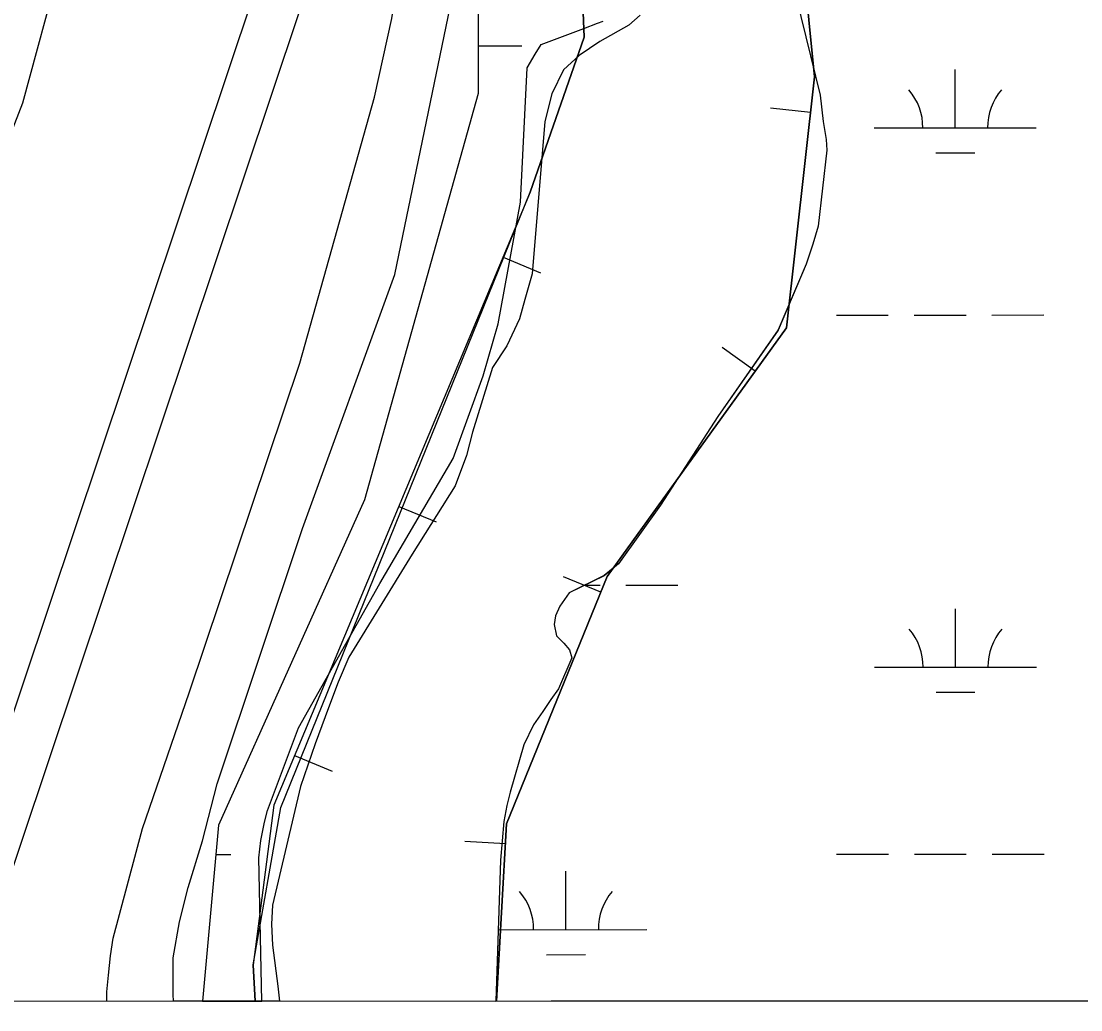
# Model space of a CAD drawing. Extents: x 3279314 to 3317160, y 734079 to 759431.
# Drawn here: x 3293641 to 3294295, y 739456 to 740066 of the extents above; entities that cross this region are included whole.
import ezdxf

# ---------------------------------------------------------------- set-up
doc = ezdxf.new("R2010")
doc.units = 0
for name, color, linetype in [('V-BORW-LINE', 7, 'Continuous'), ('V-GRID-FRAM', 7, 'Continuous'), ('V-LEVE-TOET', 7, 'Continuous'), ('V-SITE-VEGE', 7, 'Continuous'), ('V-SURV-LINE', 7, 'Continuous'), ('V-WETL-SWMP', 7, 'Continuous')]:
    doc.layers.add(name, color=color, linetype=linetype)

msp = doc.modelspace()

# ---------------------------------------------------------------- linework, layer by layer
at = {"layer": 'V-BORW-LINE'}
for p, q in [((3294128.58, 740009.46), (3294103.74, 740012.27)), ((3293938.79, 739920.23), (3293961.85, 739910.58)), ((3294094.31, 739849.92), (3294074.01, 739864.53)), ((3293874.5, 739766.53), (3293897.56, 739756.89)), ((3293999.17, 739713.49), (3293976.02, 739722.94)), ((3293810.2, 739612.84), (3293833.27, 739603.19)), ((3293940.21, 739558.34), (3293915.25, 739559.74))]:
    msp.add_line(p, q, dxfattribs=at)
for points in [[(3293934.75, 739461.22), (3293940.9, 739570.63), (3294003.13, 739723.21), (3294113.6, 739876.74), (3294131.07, 740031.5), (3294110.13, 740240.81), (3294060.7, 740511.44), (3293990.46, 740715.99), (3293931.8, 740731.93), (3293884.24, 740735.45), (3293978.11, 740250.09), (3293982.63, 740207.95), (3293988.94, 740056.1), (3293955.61, 739960.45), (3293797.38, 739582.17), (3293784.7, 739483.58), (3293785.87, 739461.15)], [(3293785.87, 739461.15), (3293784.7, 739483.58), (3293801.72, 739580.67), (3293955.61, 739960.45), (3293988.94, 740056.1), (3293982.63, 740207.95), (3293978.11, 740250.09), (3293884.24, 740735.45), (3293931.8, 740731.93), (3293990.46, 740715.99), (3294060.7, 740511.44), (3294110.13, 740240.81), (3294131.07, 740031.5), (3294113.6, 739876.74), (3294003.13, 739723.21), (3293940.9, 739570.63), (3293934.75, 739461.22)]]:
    msp.add_lwpolyline(points, dxfattribs=at)
at = {"layer": 'V-GRID-FRAM'}
msp.add_lwpolyline([(3283455.67, 757641.37), (3314923.72, 757657.39), (3314940.91, 739471.92), (3283456.99, 739455.89), (3283455.67, 757641.37)], dxfattribs=at)
at = {"layer": 'V-LEVE-TOET'}
for points in [[(3293694.27, 739461.1), (3293694.32, 739467.03), (3293695.33, 739477.24), (3293696.54, 739489.18), (3293698.26, 739500.16), (3293716.36, 739567.74), (3293745.05, 739651.44), (3293813.39, 739854.78), (3293859.49, 740019.05), (3293870.11, 740067.54), (3293871.28, 740074.2), (3293872.3, 740084.23), (3293871.85, 740096.1), (3293870.88, 740105.11), (3293869.3, 740114.99), (3293867.02, 740124.44), (3293789.96, 740661.51), (3293754.02, 740857.4), (3293744.34, 740939.01), (3293738.31, 741008.14), (3293739.16, 741019.3), (3293738.57, 741035.06), (3293739.61, 741115.04), (3293761.42, 741627.05)], [(3293553.32, 740748.08), (3293582.39, 740599.94), (3293629.37, 740359.57), (3293661.81, 740184.48), (3293669.8, 740135.87), (3293668.55, 740116.65), (3293667.91, 740111.72), (3293665.59, 740101), (3293642.34, 740015.28), (3293587.75, 739875.05), (3293482.78, 739566.16), (3293476.42, 739533.31), (3293473.67, 739510.38), (3293472.35, 739481.21), (3293473.11, 739460.99)]]:
    msp.add_lwpolyline(points, dxfattribs=at)
at = {"layer": 'V-SITE-VEGE'}
for p, q in [((3294119.16, 740082.38), (3294134.41, 740020.3)), ((3293872.07, 739909.52), (3293906.25, 740074.52)), ((3294023.47, 740069.53), (3294016.33, 740063.35)), ((3294016.33, 740063.35), (3293998.49, 740053.26)), ((3293998.49, 740053.26), (3293985.77, 740044.68)), ((3293985.77, 740044.68), (3293976.17, 740035.86)), ((3293976.17, 740035.86), (3293968.96, 740021.03)), ((3293968.96, 740021.03), (3293964.63, 740003.96)), ((3294134.41, 740020.3), (3294136.33, 740003.96)), ((3293964.63, 740003.96), (3293956.69, 739910.07)), ((3294136.33, 740003.96), (3294138.14, 739992.87)), ((3294138.14, 739992.87), (3294138.64, 739986.39)), ((3294138.64, 739986.39), (3294133.33, 739939.44)), ((3294133.33, 739939.44), (3294130.02, 739928.39)), ((3294130.02, 739928.39), (3294125.89, 739916)), ((3294125.89, 739916), (3294108.61, 739875.34)), ((3293815.08, 739752.88), (3293872.07, 739909.52)), ((3293956.69, 739910.07), (3293952.14, 739894.11)), ((3293952.14, 739894.11), (3293948.95, 739882.14)), ((3293948.95, 739882.14), (3293941.07, 739865.54)), ((3294108.61, 739875.34), (3294071.27, 739821.99)), ((3293941.07, 739865.54), (3293932.32, 739852.27)), ((3293932.32, 739852.27), (3293919.85, 739812.38)), ((3294071.27, 739821.99), (3294035.94, 739767.27)), ((3293919.85, 739812.38), (3293916.2, 739797.97)), ((3293916.2, 739797.97), (3293909.19, 739779.14)), ((3293909.19, 739779.14), (3293882.71, 739737.12)), ((3294035.94, 739767.27), (3294010.05, 739731.12)), ((3293762.3, 739595.33), (3293815.08, 739752.88)), ((3293882.71, 739737.12), (3293843.65, 739673.42)), ((3294010.05, 739731.12), (3294001.23, 739723.76)), ((3294001.23, 739723.76), (3293979.56, 739713.1)), ((3293979.56, 739713.1), (3293973.83, 739705.04)), ((3293973.83, 739705.04), (3293971.09, 739698.98)), ((3293971.09, 739698.98), (3293970.25, 739693.58)), ((3293970.25, 739693.58), (3293971.82, 739686.69)), ((3293971.82, 739686.69), (3293976.38, 739682.2)), ((3293976.38, 739682.2), (3293979.87, 739678)), ((3293843.65, 739673.42), (3293837.11, 739658.13)), ((3293979.87, 739678), (3293981.18, 739672.99)), ((3293981.18, 739672.99), (3293972.96, 739654.01)), ((3293837.11, 739658.13), (3293831, 739642.19)), ((3293972.96, 739654.01), (3293968.19, 739647.29)), ((3293968.19, 739647.29), (3293963.28, 739639.9)), ((3293831, 739642.19), (3293822.86, 739620.03)), ((3293963.28, 739639.9), (3293957.55, 739631.7)), ((3293957.55, 739631.7), (3293951.67, 739619.45)), ((3293822.86, 739620.03), (3293813.81, 739593.66)), ((3293951.67, 739619.45), (3293943.24, 739590.08)), ((3293753.4, 739560.08), (3293762.3, 739595.33)), ((3293813.81, 739593.66), (3293796.45, 739520.49)), ((3293943.24, 739590.08), (3293941.16, 739581.86)), ((3293941.16, 739581.86), (3293939.21, 739572.01)), ((3293939.21, 739572.01), (3293937.29, 739548.12)), ((3293744.55, 739531.27), (3293753.4, 739560.08)), ((3293937.29, 739548.12), (3293934.38, 739461.22)), ((3293739.09, 739510.21), (3293744.55, 739531.27)), ((3293796.45, 739520.49), (3293795.93, 739508.73)), ((3293735.17, 739488.03), (3293739.09, 739510.21)), ((3293795.93, 739508.73), (3293796.51, 739495.84)), ((3293796.51, 739495.84), (3293799.89, 739470.5)), ((3293735.24, 739465.38), (3293735.17, 739488.03)), ((3293799.89, 739470.5), (3293800.86, 739461.16)), ((3293735.45, 739461.12), (3293735.24, 739465.38)), ((3293800.86, 739461.16), (3293735.45, 739461.12)), ((3293934.38, 739461.22), (3295785.03, 739462.17))]:
    msp.add_line(p, q, dxfattribs=at)
at = {"layer": 'V-SURV-LINE'}
for points in [[(3293595.57, 739516.91), (3293784.73, 740081.82)], [(3293813.18, 740072.31), (3293624.03, 739507.4)]]:
    msp.add_lwpolyline(points, dxfattribs=at)
at = {"layer": 'V-WETL-SWMP'}
for p, q in [((3293923.46, 740131.49), (3293923.46, 740021.17)), ((3293923.46, 740131.49), (3293923.46, 740021.17)), ((3294119.15, 740082.38), (3294134.4, 740020.31)), ((3294119.15, 740082.38), (3294134.4, 740020.31)), ((3293997.12, 740064.69), (3294000.5, 740065.88)), ((3293997.12, 740064.69), (3294000.5, 740065.88)), ((3293962.34, 740051.42), (3293988.73, 740061.37)), ((3293962.34, 740051.42), (3293988.73, 740061.37)), ((3293988.73, 740061.37), (3293997.12, 740064.69)), ((3293988.73, 740061.37), (3293997.12, 740064.69)), ((3293923.46, 740050.6), (3293950.47, 740050.61)), ((3293958.52, 740045.5), (3293962.34, 740051.42)), ((3293958.52, 740045.5), (3293962.34, 740051.42)), ((3293953.74, 740037.16), (3293958.52, 740045.5)), ((3293953.74, 740037.16), (3293958.52, 740045.5)), ((3293949.54, 739954.16), (3293953.74, 740037.16)), ((3293949.54, 739954.16), (3293953.74, 740037.16)), ((3294217.81, 740000.01), (3294217.8, 740036.01)), ((3293923.46, 740021.17), (3293853.31, 739770.46)), ((3293923.46, 740021.17), (3293853.31, 739770.46)), ((3294134.4, 740020.31), (3294136.32, 740003.96)), ((3294134.4, 740020.31), (3294136.32, 740003.96)), ((3294136.32, 740003.96), (3294138.14, 739992.88)), ((3294136.32, 740003.96), (3294138.14, 739992.88)), ((3294167.81, 739999.98), (3294267.81, 740000.03)), ((3294138.14, 739992.88), (3294138.63, 739986.4)), ((3294138.14, 739992.88), (3294138.63, 739986.4)), ((3294138.63, 739986.4), (3294133.33, 739939.45)), ((3294138.63, 739986.4), (3294133.33, 739939.45)), ((3294205.82, 739984.57), (3294229.82, 739984.58)), ((3293935.68, 739879.19), (3293949.54, 739954.16)), ((3293935.68, 739879.19), (3293949.54, 739954.16)), ((3294133.33, 739939.45), (3294130.02, 739928.4)), ((3294133.33, 739939.45), (3294130.02, 739928.4)), ((3294130.02, 739928.4), (3294125.88, 739916.01)), ((3294130.02, 739928.4), (3294125.88, 739916.01)), ((3294125.88, 739916.01), (3294108.61, 739875.35)), ((3294125.88, 739916.01), (3294108.61, 739875.35)), ((3294144.46, 739884.54), (3294176.46, 739884.55)), ((3294192.46, 739884.56), (3294224.46, 739884.58)), ((3294240.46, 739884.59), (3294272.46, 739884.6)), ((3293926.56, 739847.11), (3293935.68, 739879.19)), ((3293926.56, 739847.11), (3293935.68, 739879.19)), ((3294108.61, 739875.35), (3294071.26, 739822)), ((3294108.61, 739875.35), (3294071.26, 739822)), ((3293908, 739796.07), (3293926.56, 739847.11)), ((3293908, 739796.07), (3293926.56, 739847.11)), ((3294071.26, 739822), (3294035.93, 739767.28)), ((3294071.26, 739822), (3294035.93, 739767.28)), ((3293862.81, 739718.87), (3293908, 739796.07)), ((3293862.81, 739718.87), (3293908, 739796.07)), ((3293853.31, 739770.46), (3293763.13, 739569.89)), ((3293853.31, 739770.46), (3293763.13, 739569.89)), ((3294035.93, 739767.28), (3294010.04, 739731.13)), ((3294035.93, 739767.28), (3294010.04, 739731.13)), ((3294010.04, 739731.13), (3294001.22, 739723.77)), ((3294010.04, 739731.13), (3294001.22, 739723.77)), ((3294001.22, 739723.77), (3293979.55, 739713.11)), ((3294001.22, 739723.77), (3293979.55, 739713.11)), ((3293812.54, 739629.82), (3293862.81, 739718.87)), ((3293812.54, 739629.82), (3293862.81, 739718.87)), ((3293979.55, 739713.11), (3293973.83, 739705.04)), ((3293979.55, 739713.11), (3293973.83, 739705.04)), ((3293989.41, 739717.96), (3293998.64, 739717.96)), ((3294014.64, 739717.97), (3294046.64, 739717.99)), ((3293973.83, 739705.04), (3293971.09, 739698.99)), ((3293973.83, 739705.04), (3293971.09, 739698.99)), ((3294217.98, 739667.33), (3294217.96, 739703.33)), ((3293971.09, 739698.99), (3293970.24, 739693.59)), ((3293971.09, 739698.99), (3293970.24, 739693.59)), ((3293970.24, 739693.59), (3293971.81, 739686.7)), ((3293970.24, 739693.59), (3293971.81, 739686.7)), ((3293971.81, 739686.7), (3293976.38, 739682.21)), ((3293971.81, 739686.7), (3293976.38, 739682.21)), ((3293976.38, 739682.21), (3293979.86, 739678)), ((3293976.38, 739682.21), (3293979.86, 739678)), ((3293979.86, 739678), (3293981.18, 739673)), ((3293979.86, 739678), (3293981.18, 739673)), ((3293981.18, 739673), (3293972.95, 739654.02)), ((3293981.18, 739673), (3293972.95, 739654.02)), ((3294167.98, 739667.31), (3294267.98, 739667.36)), ((3293972.95, 739654.02), (3293968.18, 739647.3)), ((3293972.95, 739654.02), (3293968.18, 739647.3)), ((3293968.18, 739647.3), (3293963.27, 739639.9)), ((3293968.18, 739647.3), (3293963.27, 739639.9)), ((3294205.99, 739651.89), (3294229.99, 739651.91)), ((3293963.27, 739639.9), (3293957.55, 739631.71)), ((3293963.27, 739639.9), (3293957.55, 739631.71)), ((3293793.43, 739578.78), (3293812.54, 739629.82)), ((3293793.43, 739578.78), (3293812.54, 739629.82)), ((3293957.55, 739631.71), (3293951.66, 739619.46)), ((3293957.55, 739631.71), (3293951.66, 739619.46)), ((3293951.66, 739619.46), (3293943.23, 739590.08)), ((3293951.66, 739619.46), (3293943.23, 739590.08)), ((3293943.23, 739590.08), (3293941.15, 739581.86)), ((3293943.23, 739590.08), (3293941.15, 739581.86)), ((3293941.15, 739581.86), (3293939.2, 739572.02)), ((3293941.15, 739581.86), (3293939.2, 739572.02)), ((3293791.5, 739571.64), (3293793.43, 739578.78)), ((3293791.5, 739571.64), (3293793.43, 739578.78)), ((3293763.13, 739569.89), (3293753.25, 739461.13)), ((3293763.13, 739569.89), (3293753.25, 739461.13)), ((3293789.26, 739560.45), (3293791.5, 739571.64)), ((3293789.26, 739560.45), (3293791.5, 739571.64)), ((3293939.2, 739572.02), (3293937.29, 739548.13)), ((3293939.2, 739572.02), (3293937.29, 739548.13)), ((3293788.11, 739549.66), (3293789.26, 739560.45)), ((3293788.11, 739549.66), (3293789.26, 739560.45)), ((3293761.47, 739551.67), (3293770.73, 739551.67)), ((3293789.89, 739461.15), (3293788.11, 739549.66)), ((3293789.89, 739461.15), (3293788.11, 739549.66)), ((3294144.63, 739551.86), (3294176.63, 739551.88)), ((3294192.63, 739551.89), (3294224.63, 739551.9)), ((3294240.63, 739551.91), (3294272.63, 739551.93)), ((3293937.29, 739548.13), (3293934.38, 739461.22)), ((3293937.29, 739548.13), (3293934.38, 739461.22)), ((3293977.59, 739505.35), (3293977.57, 739541.35)), ((3293935.85, 739505.33), (3294027.59, 739505.37)), ((3293965.6, 739489.91), (3293989.6, 739489.92)), ((3293753.25, 739461.13), (3293789.89, 739461.15)), ((3293753.25, 739461.13), (3293789.89, 739461.15)), ((3293934.38, 739461.22), (3296814.22, 739462.69)), ((3293934.38, 739461.22), (3296814.22, 739462.69))]:
    msp.add_line(p, q, dxfattribs=at)
for centre, start, end in [((3294162.57, 740000.45), 359.25735, 40.80101), ((3294273.06, 740000.51), 139.25734, 180.801), ((3294162.74, 739667.78), 359.25735, 40.80101), ((3294273.23, 739667.83), 139.25734, 180.801), ((3293922.35, 739505.79), 359.25735, 40.80101), ((3294032.84, 739505.85), 139.25734, 180.801)]:
    msp.add_arc(centre, 35.25, start, end, dxfattribs=at)

doc.saveas('drawing.dxf')
